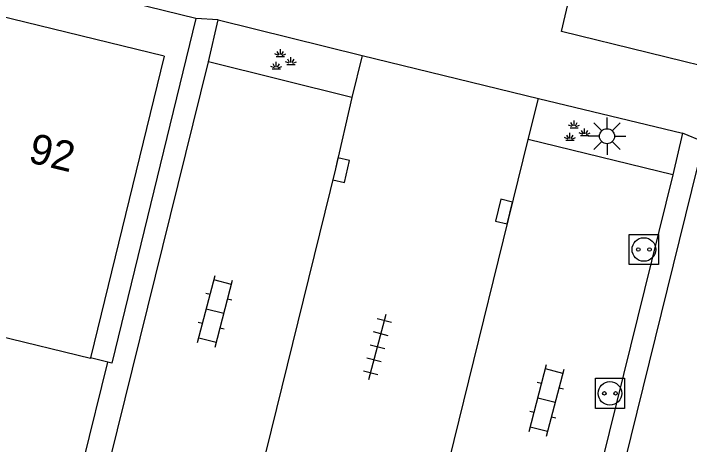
# Model space of a CAD drawing. Extents: x 125000 to 129004, y 397500 to 399008.
# Drawn here: x 126482.61 to 126505.11, y 398541.67 to 398556.02 of the extents above; entities that cross this region are included whole.
import ezdxf

# ---------------------------------------------------------------- set-up
doc = ezdxf.new("R2010")
doc.units = 0
for name, color, linetype in [('gg-afsc-muur', 7, 'Continuous'), ('gg-anno-huisnummerreeks BGT', 7, 'Continuous'), ('gg-bbg-gedigitaliseerde bebouwing', 7, 'Continuous'), ('gg-bbg-hoofdgebouw', 7, 'Continuous'), ('gg-knt-verharding', 7, 'Continuous'), ('gt-grn-weggrens', 7, 'Continuous'), ('gt-symb-groenvak', 7, 'Continuous'), ('gt-symb-klinker verharding', 7, 'Continuous'), ('gt-symb-kolk', 7, 'Continuous'), ('gt-symb-laadpunt elektrisch vervoer', 7, 'Continuous'), ('gt-symb-lichtmast', 7, 'Continuous'), ('gt-symb-tegel verharding', 7, 'Continuous')]:
    doc.layers.add(name, color=color, linetype=linetype)

# ---------------------------------------------------------------- blocks, each defined once
blk = doc.blocks.new('gt0-GRVAK')
at = {"layer": 'gt-symb-groenvak'}
for p, q in [((-0.11, 0.189), (-0.228, 0.24)), ((-0.091, 0.211), (-0.156, 0.322)), ((-0.047, 0.214), (-0.047, 0.393)), ((-0.004, 0.211), (0.061, 0.322)), ((0.015, 0.189), (0.133, 0.24)), ((-0.182, 0.153), (0.088, 0.153)), ((0.262, -0.052), (0.197, 0.059)), ((0.305, -0.049), (0.305, 0.13)), ((0.349, -0.052), (0.414, 0.059)), ((-0.245, -0.228), (-0.363, -0.177)), ((-0.226, -0.206), (-0.291, -0.095)), ((-0.183, -0.203), (-0.183, -0.024)), ((-0.139, -0.206), (-0.074, -0.095)), ((-0.12, -0.228), (-0.002, -0.177)), ((0.243, -0.074), (0.125, -0.023)), ((0.17, -0.11), (0.441, -0.11)), ((0.368, -0.074), (0.486, -0.023)), ((-0.318, -0.264), (-0.047, -0.264))]:
    blk.add_line(p, q, dxfattribs=at)
blk = doc.blocks.new('gt0-LEV')
at = {"layer": 'gt-symb-laadpunt elektrisch vervoer'}
blk.add_lwpolyline([(-0.486, 0.501), (0.486, 0.501), (0.486, -0.499), (-0.486, -0.499)], close=True, dxfattribs=at)
for centre, radius in [((0, 0), 0.393), ((-0.186, 0), 0.0566), ((0.186, 0), 0.0566)]:
    blk.add_circle(centre, radius, dxfattribs=at)
blk = doc.blocks.new('gt0-KL1')
at = {"layer": 'gt-symb-klinker verharding'}
for p, q in [((-1.15, 0.3), (1.15, 0.3)), ((-1, -0.3), (-1, 0.3)), ((-0.5, 0.3), (-0.5, 0.45)), ((0, -0.3), (0, 0.3)), ((0.5, 0.3), (0.5, 0.45)), ((1, -0.3), (1, 0.3)), ((-1.15, -0.3), (1.15, -0.3)), ((-0.5, -0.45), (-0.5, -0.3)), ((0.5, -0.45), (0.5, -0.3))]:
    blk.add_line(p, q, dxfattribs=at)
blk = doc.blocks.new('gt0-KOLK')
at = {"layer": 'gt-symb-kolk'}
blk.add_lwpolyline([(0, 0), (0.375, 0), (0.375, 0.4), (-0.375, 0.4), (-0.375, 0), (0, 0)], dxfattribs=at)
blk = doc.blocks.new('gt0-TEG1')
at = {"layer": 'gt-symb-tegel verharding'}
for p, q in [((-0.9, -0.25), (-0.9, 0.25)), ((-0.45, -0.25), (-0.45, 0.25)), ((0, -0.25), (0, 0.25)), ((0.45, -0.25), (0.45, 0.25)), ((0.9, -0.25), (0.9, 0.25)), ((-1.125, 0), (1.125, 0))]:
    blk.add_line(p, q, dxfattribs=at)
blk = doc.blocks.new('gt0-LMAST')
at = {"layer": 'gt-symb-lichtmast'}
for p, q in [((-0.005, 0.246), (-0.005, 0.621)), ((-0.182, 0.173), (-0.447, 0.438)), ((0.172, 0.173), (0.437, 0.438)), ((-0.255, -0.004), (-0.63, -0.004)), ((-0.182, -0.181), (-0.447, -0.446)), ((0.437, -0.446), (0.172, -0.181)), ((0.245, -0.004), (0.62, -0.004)), ((-0.005, -0.254), (-0.005, -0.629))]:
    blk.add_line(p, q, dxfattribs=at)
blk.add_circle((-0.005, -0.004), 0.25, dxfattribs=at)

msp = doc.modelspace()

# ---------------------------------------------------------------- linework, layer by layer
at = {"layer": 'gg-afsc-muur'}
for p, q in [((126482.654, 398531.879), (126485.747, 398544.408)), ((126485.747, 398544.408), (126485.168, 398544.551))]:
    msp.add_line(p, q, dxfattribs=at)
at = {"layer": 'gg-bbg-gedigitaliseerde bebouwing'}
msp.add_line((126485.164, 398544.534), (126479.383, 398545.949), dxfattribs=at)
at = {"layer": 'gg-bbg-hoofdgebouw'}
for p, q in [((126487.624, 398554.598), (126482.046, 398555.955)), ((126487.624, 398554.598), (126485.168, 398544.551)), ((126485.168, 398544.551), (126485.164, 398544.534))]:
    msp.add_line(p, q, dxfattribs=at)
at = {"layer": 'gg-knt-verharding'}
for p, q in [((126489.095, 398554.414), (126489.422, 398555.808)), ((126489.422, 398555.808), (126494.213, 398554.621)), ((126494.213, 398554.621), (126493.875, 398553.223)), ((126485.456, 398539.694), (126489.095, 398554.414)), ((126493.875, 398553.223), (126489.095, 398554.414)), ((126499.743, 398551.826), (126500.091, 398553.192)), ((126500.091, 398553.192), (126504.885, 398552.033)), ((126504.885, 398552.033), (126504.559, 398550.642)), ((126496.119, 398537.086), (126499.743, 398551.826)), ((126504.559, 398550.642), (126499.743, 398551.826)), ((126505.577, 398551.748), (126499.647, 398527.735)), ((126504.559, 398550.642), (126500.918, 398535.908))]:
    msp.add_line(p, q, dxfattribs=at)
for points in [[(126488.681, 398555.856), (126399.754, 398577.627), (126399.403, 398576.2)], [(126512.887, 398554.536), (126512.443, 398552.58), (126500.854, 398555.424), (126501.303, 398557.375)], [(126488.681, 398555.856), (126485.875, 398544.376), (126485.747, 398544.408)], [(126493.875, 398553.223), (126493.322, 398550.845), (126490.287, 398538.49)]]:
    msp.add_lwpolyline(points, dxfattribs=at)
at = {"layer": 'gt-grn-weggrens'}
for p, q in [((126489.422, 398555.808), (126488.681, 398555.856)), ((126494.213, 398554.621), (126500.091, 398553.192)), ((126505.577, 398551.748), (126504.885, 398552.033))]:
    msp.add_line(p, q, dxfattribs=at)

# ---------------------------------------------------------------- block references
at = {"layer": 'gt-symb-groenvak'}
for p in [(126491.538, 398554.435), (126501.317, 398552.064)]:
    msp.add_blockref('gt0-GRVAK', p, dxfattribs=at)
at = {"layer": 'gt-symb-klinker verharding', "rotation": 75.33812983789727}
for p in [(126489.316, 398546.103), (126500.354, 398543.14)]:
    msp.add_blockref('gt0-KL1', p, dxfattribs=at)
at = {"layer": 'gt-symb-kolk'}
for p, rotation in [((126493.322, 398550.845), -103.06333733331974), ((126499.135, 398549.375), 76.17220496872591)]:
    msp.add_blockref('gt0-KOLK', p, dxfattribs=dict(at, rotation=rotation))
at = {"layer": 'gt-symb-laadpunt elektrisch vervoer'}
for p in [(126503.595, 398548.162), (126502.465, 398543.372)]:
    msp.add_blockref('gt0-LEV', p, dxfattribs=at)
at = {"layer": 'gt-symb-lichtmast'}
msp.add_blockref('gt0-LMAST', (126502.372, 398551.937), dxfattribs=at)
at = {"layer": 'gt-symb-tegel verharding', "rotation": 75.33812983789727}
msp.add_blockref('gt0-TEG1', (126494.724, 398544.918), dxfattribs=at)

# ---------------------------------------------------------------- texts
at = {"layer": 'gg-anno-huisnummerreeks BGT'}
msp.add_text('92', height=1, rotation=346.4, dxfattribs=at).set_placement((126483.058, 398551.077))

doc.saveas('drawing.dxf')
